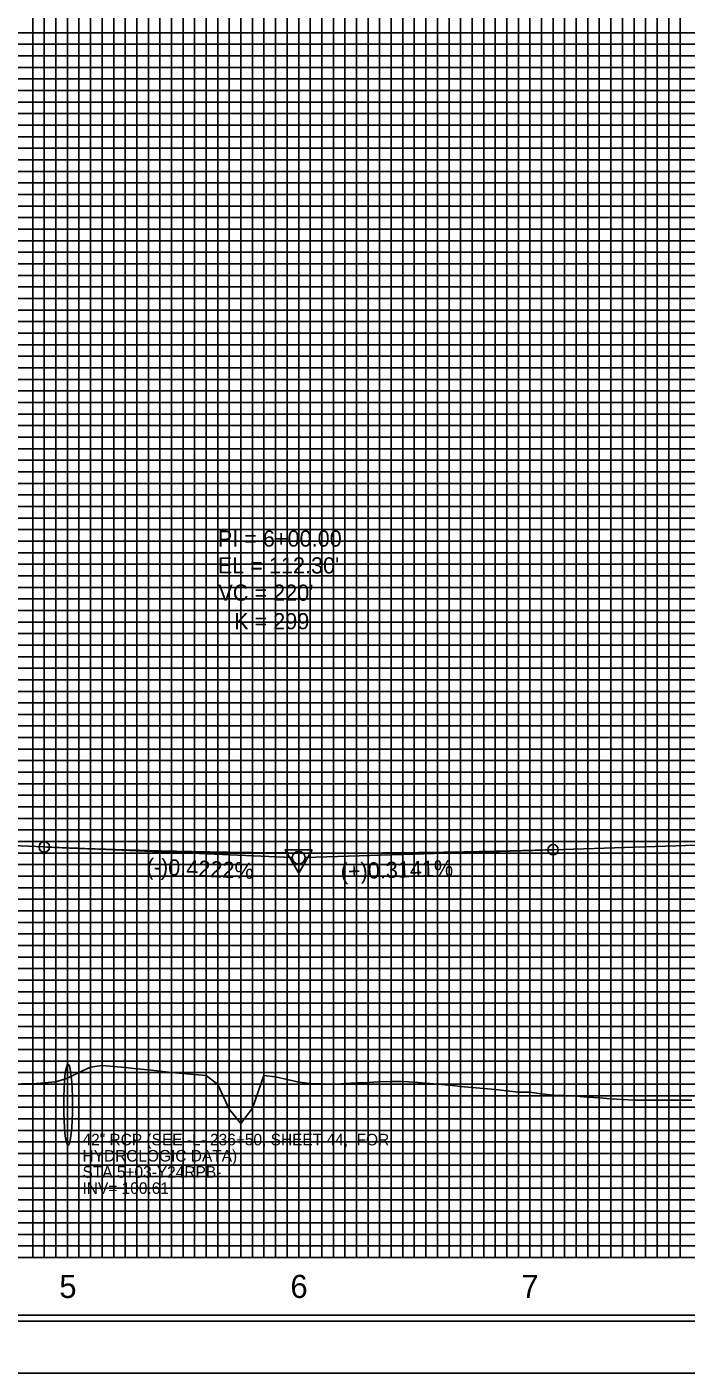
# Model space of a CAD drawing. Extents: x 2345490 to 2436403, y 465165 to 573888.
# Drawn here: x 2411378 to 2411663, y 536776 to 537358 of the extents above; entities that cross this region are included whole.
import ezdxf

# ---------------------------------------------------------------- set-up
doc = ezdxf.new("R2010")
doc.units = 0
for name, color, linetype in [('Old_Level_1', 7, 'Continuous'), ('Old_Level_18', 7, 'Continuous'), ('Old_Level_2', 7, 'Continuous'), ('Old_Level_3', 7, 'Continuous'), ('Old_Level_41', 7, 'Continuous'), ('Old_Level_42', 7, 'Continuous'), ('Old_Level_43', 7, 'Continuous'), ('Old_Level_50', 7, 'Continuous'), ('Old_Level_51', 7, 'Continuous'), ('Old_Level_62', 7, 'Continuous'), ('Old_Level_63', 7, 'Continuous')]:
    doc.layers.add(name, color=color, linetype=linetype)

msp = doc.modelspace()

# ---------------------------------------------------------------- linework, layer by layer
at = {"layer": 'Old_Level_1'}
for points in [[(2411395.325, 536903.14875), (2411400.325, 536905.506), (2411405.325, 536907.8615), (2411410.325, 536908.6325), (2411415.325, 536908.1495), (2411420.325, 536907.665), (2411425.325, 536907.17925), (2411430.325, 536906.668), (2411435.325, 536906.14175), (2411440.325, 536905.62), (2411445.325, 536905.1525), (2411450.325, 536904.69275), (2411455.325, 536904.27675), (2411460.325, 536900.40875), (2411465.325, 536889.63325), (2411470.325, 536883.5035), (2411475.325, 536890.11925), (2411480.325, 536904.29975), (2411485.325, 536903.71025), (2411490.325, 536902.5745), (2411495.325, 536901.4435), (2411500.325, 536900.83775), (2411505.325, 536900.6055), (2411510.325, 536900.4105), (2411515.325, 536900.835), (2411520.325, 536901.12525), (2411525.325, 536901.29175), (2411530.325, 536901.46075), (2411535.325, 536901.63275), (2411540.325, 536901.73325), (2411545.325, 536901.3895), (2411550.325, 536900.97175), (2411555.325, 536900.50525), (2411560.325, 536900.041), (2411565.325, 536899.575), (2411570.325, 536899.10675), (2411575.325, 536898.6365), (2411580.325, 536898.16425), (2411585.325, 536897.66025), (2411590.325, 536897.087), (2411595.325, 536896.987), (2411600.325, 536896.322), (2411605.325, 536895.773), (2411610.325, 536895.57475), (2411615.325, 536895.28425), (2411620.325, 536894.924), (2411625.325, 536894.56225), (2411630.325, 536894.199), (2411635.325, 536893.83425), (2411640.325, 536893.66675), (2411645.325, 536893.642), (2411650.325, 536893.61725), (2411655.325, 536893.59275), (2411660.325, 536893.5685), (2411665.325, 536893.54425)], [(2411375.325, 536900.615), (2411380.325, 536900.726), (2411385.325, 536901.1395), (2411390.325, 536901.55025), (2411395.325, 536903.14875)]]:
    msp.add_lwpolyline(points, dxfattribs=at)
at = {"layer": 'Old_Level_18'}
msp.add_lwpolyline([(2412345.325, 537850.5035), (2410845.325, 537850.5035), (2410845.325, 536800.5035), (2412345.325, 536800.5035)], close=True, dxfattribs=at)
at = {"layer": 'Old_Level_2'}
for p, q in [((2411605.325, 537001.9585), (2412125.325, 537018.29175)), ((2411290.325, 537007.159), (2411385.325, 537003.14775)), ((2411385.325, 537003.14775), (2411492.5775, 536998.61925)), ((2411605.325, 537001.9585), (2411498.07375, 536998.5895))]:
    msp.add_line(p, q, dxfattribs=at)
msp.add_lwpolyline([(2411501.19225, 537001.88575), (2411489.44975, 537001.87125), (2411495.33325, 536991.753)], close=True, dxfattribs=at)
for centre, radius in [((2411385.325, 537003.14775), 2.25), ((2411495.325, 536998.50325), 2.75), ((2411605.325, 537001.9585), 2.25)]:
    msp.add_circle(centre, radius, dxfattribs=at)
msp.add_spline([(2411385.325, 537003.14775), (2411389.725, 537002.96525), (2411394.125, 537002.78925), (2411398.525, 537002.61975), (2411402.925, 537002.4565), (2411407.325, 537002.3), (2411411.725, 537002.14975), (2411416.125, 537002.00625), (2411420.525, 537001.869), (2411424.925, 537001.73825), (2411429.325, 537001.614), (2411433.725, 537001.49625), (2411438.125, 537001.385), (2411442.525, 537001.28025), (2411446.925, 537001.182), (2411451.325, 537001.09), (2411455.725, 537001.00475), (2411460.125, 537000.926), (2411464.525, 537000.8535), (2411468.925, 537000.7875), (2411473.325, 537000.72825), (2411477.725, 537000.67525), (2411482.125, 537000.62875), (2411486.525, 537000.58875), (2411490.925, 537000.55525), (2411495.325, 537000.52825), (2411499.725, 537000.50775), (2411504.125, 537000.49375), (2411508.525, 537000.486), (2411512.925, 537000.485), (2411517.325, 537000.49025), (2411521.725, 537000.50225), (2411526.125, 537000.5205), (2411530.525, 537000.54525), (2411534.925, 537000.5765), (2411539.325, 537000.6145), (2411543.725, 537000.65875), (2411548.125, 537000.70925), (2411552.525, 537000.7665), (2411556.925, 537000.83025), (2411561.325, 537000.9005), (2411565.725, 537000.977), (2411570.125, 537001.06025), (2411574.525, 537001.14975), (2411578.925, 537001.246), (2411583.325, 537001.3485), (2411587.725, 537001.4575), (2411592.125, 537001.573), (2411596.525, 537001.695), (2411600.925, 537001.8235), (2411605.325, 537001.9585)], degree=3, dxfattribs=at)
at = {"layer": 'Old_Level_3'}
msp.add_ellipse((2411395.62447, 536891.62245), major_axis=(0, 17.5), ratio=0.109641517, dxfattribs=at)
at = {"layer": 'Old_Level_41'}
msp.add_line((2412345.325, 536825.5035), (2410845.325, 536825.5035), dxfattribs=at)
for points in [[(2411370.325, 536825.5035), (2411420.325, 536825.5035), (2411420.325, 537850.5035)], [(2411395.325, 537850.5035), (2411395.325, 536825.5035), (2411445.325, 536825.5035), (2411445.325, 537850.5035)], [(2411470.325, 537850.5035), (2411470.325, 536825.5035), (2411520.325, 536825.5035), (2411520.325, 537850.5035)], [(2411495.325, 537850.5035), (2411495.325, 536825.5035), (2411545.325, 536825.5035), (2411545.325, 537850.5035)], [(2411570.325, 537850.5035), (2411570.325, 536825.5035), (2411620.325, 536825.5035), (2411620.325, 537850.5035)], [(2411595.325, 537850.5035), (2411595.325, 536825.5035), (2411645.325, 536825.5035), (2411645.325, 537850.5035)], [(2412345.325, 537350.5035), (2410845.325, 537350.5035), (2410845.325, 537300.5035), (2412345.325, 537300.5035)], [(2412345.325, 537250.5035), (2410845.325, 537250.5035), (2410845.325, 537200.5035), (2412345.325, 537200.5035)], [(2412345.325, 537175.5035), (2410845.325, 537175.5035), (2410845.325, 537225.5035), (2412345.325, 537225.5035)], [(2412345.325, 537150.5035), (2410845.325, 537150.5035), (2410845.325, 537100.5035), (2412345.325, 537100.5035)], [(2412345.325, 537075.5035), (2410845.325, 537075.5035), (2410845.325, 537125.5035), (2412345.325, 537125.5035)], [(2412345.325, 537050.5035), (2410845.325, 537050.5035), (2410845.325, 537000.5035), (2412345.325, 537000.5035)], [(2412345.325, 536950.5035), (2410845.325, 536950.5035), (2410845.325, 536900.5035), (2412345.325, 536900.5035)], [(2412345.325, 536875.5035), (2410845.325, 536875.5035), (2410845.325, 536925.5035), (2412345.325, 536925.5035)], [(2412345.325, 536850.5035), (2410845.325, 536850.5035)]]:
    msp.add_lwpolyline(points, dxfattribs=at)
at = {"layer": 'Old_Level_42'}
for points in [[(2412345.325, 537275.5035), (2410845.325, 537275.5035), (2410845.325, 537325.5035), (2412345.325, 537325.5035)], [(2412345.325, 536975.5035), (2410845.325, 536975.5035), (2410845.325, 537025.5035), (2412345.325, 537025.5035)]]:
    msp.add_lwpolyline(points, dxfattribs=at)
at = {"layer": 'Old_Level_43'}
for points in [[(2411380.325, 537850.5035), (2411380.325, 536825.5035), (2411385.325, 536825.5035), (2411385.325, 537850.5035), (2411390.325, 537850.5035), (2411390.325, 536825.5035), (2411400.325, 536825.5035), (2411400.325, 537850.5035), (2411405.325, 537850.5035), (2411405.325, 536825.5035), (2411410.325, 536825.5035), (2411410.325, 537850.5035), (2411415.325, 537850.5035), (2411415.325, 536825.5035)], [(2411425.325, 536825.5035), (2411425.325, 537850.5035)], [(2411430.325, 537850.5035), (2411430.325, 536825.5035), (2411435.325, 536825.5035), (2411435.325, 537850.5035)], [(2411440.325, 537850.5035), (2411440.325, 536825.5035), (2411450.325, 536825.5035), (2411450.325, 537850.5035)], [(2411455.325, 537850.5035), (2411455.325, 536825.5035), (2411455.325, 536825.5035), (2411460.325, 536825.5035), (2411460.325, 537850.5035)], [(2411465.325, 537850.5035), (2411465.325, 536825.5035), (2411475.325, 536825.5035), (2411475.325, 537850.5035)], [(2411480.325, 537850.5035), (2411480.325, 536825.5035), (2411485.325, 536825.5035), (2411485.325, 537850.5035)], [(2411490.325, 537850.5035), (2411490.325, 536825.5035), (2411500.325, 536825.5035), (2411500.325, 537850.5035)], [(2411505.325, 537850.5035), (2411505.325, 536825.5035), (2411510.325, 536825.5035), (2411510.325, 537850.5035)], [(2411515.325, 537850.5035), (2411515.325, 536825.5035), (2411525.325, 536825.5035), (2411525.325, 537850.5035)], [(2411530.325, 537850.5035), (2411530.325, 536825.5035), (2411535.325, 536825.5035), (2411535.325, 537850.5035)], [(2411540.325, 537850.5035), (2411540.325, 536825.5035), (2411550.325, 536825.5035), (2411550.325, 537850.5035)], [(2411555.325, 537850.5035), (2411555.325, 536825.5035), (2411560.325, 536825.5035), (2411560.325, 537850.5035)], [(2411565.325, 537850.5035), (2411565.325, 536825.5035), (2411575.325, 536825.5035), (2411575.325, 537850.5035)], [(2411580.325, 537850.5035), (2411580.325, 536825.5035), (2411585.325, 536825.5035), (2411585.325, 537850.5035)], [(2411590.325, 537850.5035), (2411590.325, 536825.5035), (2411600.325, 536825.5035), (2411600.325, 537850.5035)], [(2411605.325, 537850.5035), (2411605.325, 536825.5035)], [(2411605.325, 536825.5035), (2411610.325, 536825.5035), (2411610.325, 537849.9035)], [(2411615.325, 537849.9035), (2411615.325, 536825.5035), (2411625.325, 536825.5035), (2411625.325, 537850.5035)], [(2411630.325, 537850.5035), (2411630.325, 536825.5035), (2411635.325, 536825.5035), (2411635.325, 537850.5035)], [(2411640.325, 537850.5035), (2411640.325, 536825.5035), (2411650.325, 536825.5035), (2411650.325, 537850.5035)], [(2411655.325, 537850.5035), (2411655.325, 536825.5035), (2411660.325, 536825.5035), (2411660.325, 537850.5035)], [(2412295.325, 537355.5035), (2410895.325, 537355.5035), (2410895.325, 537345.5035), (2412295.325, 537345.5035)], [(2412295.325, 537340.5035), (2410895.325, 537340.5035), (2410895.325, 537335.5035), (2412295.325, 537335.5035)], [(2412295.325, 537330.5035), (2410895.325, 537330.5035)], [(2410895.325, 537320.5035), (2412295.325, 537320.5035)], [(2412295.325, 537315.5035), (2410895.325, 537315.5035), (2410895.325, 537310.5035), (2412295.325, 537310.5035)], [(2412295.325, 537305.5035), (2410895.325, 537305.5035), (2410895.325, 537295.5035), (2412295.325, 537295.5035)], [(2412295.325, 537290.5035), (2410895.325, 537290.5035), (2410895.325, 537285.5035), (2412295.325, 537285.5035)], [(2412295.325, 537280.5035), (2410895.325, 537280.5035), (2410895.325, 537270.5035), (2412295.325, 537270.5035)], [(2412295.325, 537265.5035), (2410895.325, 537265.5035), (2410895.325, 537260.5035), (2412295.325, 537260.5035)], [(2412295.325, 537255.5035), (2410895.325, 537255.5035), (2410895.325, 537245.5035), (2412295.325, 537245.5035)], [(2412295.325, 537240.5035), (2410895.325, 537240.5035), (2410895.325, 537235.5035), (2412295.325, 537235.5035)], [(2412295.325, 537230.5035), (2410895.325, 537230.5035), (2410895.325, 537220.5035), (2412295.325, 537220.5035)], [(2412295.325, 537215.5035), (2410895.325, 537215.5035), (2410895.325, 537210.5035), (2412295.325, 537210.5035)], [(2412295.325, 537205.5035), (2410895.325, 537205.5035), (2410895.325, 537195.5035), (2412295.325, 537195.5035)], [(2412295.325, 537190.5035), (2410895.325, 537190.5035), (2410895.325, 537185.5035), (2412295.325, 537185.5035)], [(2412295.325, 537180.5035), (2410895.325, 537180.5035), (2410895.325, 537170.5035), (2412295.325, 537170.5035)], [(2412295.325, 537165.5035), (2410895.325, 537165.5035), (2410895.325, 537160.5035), (2412295.325, 537160.5035)], [(2412295.325, 537155.5035), (2410895.325, 537155.5035), (2410895.325, 537145.5035), (2412295.325, 537145.5035)], [(2412295.325, 537140.5035), (2410895.325, 537140.5035), (2410895.325, 537135.5035), (2412295.325, 537135.5035)], [(2412295.325, 537130.5035), (2410895.325, 537130.5035), (2410895.325, 537120.5035), (2412295.325, 537120.5035)], [(2412295.325, 537115.5035), (2410895.325, 537115.5035), (2410895.325, 537110.5035), (2412295.325, 537110.5035)], [(2412295.325, 537105.5035), (2410895.325, 537105.5035), (2410895.325, 537095.5035), (2412295.325, 537095.5035)], [(2412295.325, 537090.5035), (2410895.325, 537090.5035), (2410895.325, 537085.5035), (2412295.325, 537085.5035)], [(2412295.325, 537080.5035), (2410895.325, 537080.5035), (2410895.325, 537070.5035), (2412295.325, 537070.5035)], [(2412295.325, 537065.5035), (2410895.325, 537065.5035), (2410895.325, 537060.5035), (2412295.325, 537060.5035)], [(2412295.325, 537055.5035), (2410895.325, 537055.5035), (2410895.325, 537045.5035), (2412295.325, 537045.5035)], [(2412295.325, 537040.5035), (2410895.325, 537040.5035), (2410895.325, 537035.5035), (2412295.325, 537035.5035)], [(2412295.325, 537030.5035), (2410895.325, 537030.5035)], [(2410895.325, 537020.5035), (2412295.325, 537020.5035)], [(2412295.325, 537015.5035), (2410895.325, 537015.5035), (2410895.325, 537010.5035), (2412295.325, 537010.5035)], [(2412295.325, 537005.5035), (2410895.325, 537005.5035)], [(2410895.325, 536995.5035), (2412295.325, 536995.5035)], [(2412295.325, 536990.5035), (2410895.325, 536990.5035), (2410895.325, 536985.5035), (2412295.325, 536985.5035)], [(2412295.325, 536980.5035), (2410895.325, 536980.5035), (2410895.325, 536970.5035), (2412295.325, 536970.5035)], [(2412295.325, 536965.5035), (2410895.325, 536965.5035), (2410895.325, 536960.5035), (2412295.325, 536960.5035)], [(2412295.325, 536955.5035), (2410895.325, 536955.5035), (2410895.325, 536945.5035), (2412295.325, 536945.5035)], [(2412295.325, 536940.5035), (2410895.325, 536940.5035), (2410895.325, 536935.5035), (2412295.325, 536935.5035)], [(2412295.325, 536930.5035), (2410895.325, 536930.5035), (2410895.325, 536920.5035), (2412295.325, 536920.5035)], [(2412295.325, 536915.5035), (2410895.325, 536915.5035), (2410895.325, 536910.5035), (2412295.325, 536910.5035)], [(2412295.325, 536905.5035), (2410895.325, 536905.5035), (2410895.325, 536895.5035), (2412295.325, 536895.5035)], [(2412295.325, 536890.5035), (2410895.325, 536890.5035), (2410895.325, 536885.5035), (2412295.325, 536885.5035)], [(2412295.325, 536880.5035), (2410895.325, 536880.5035), (2410895.325, 536870.5035), (2412295.325, 536870.5035)], [(2412295.325, 536865.5035), (2410895.325, 536865.5035), (2410895.325, 536860.5035), (2412295.325, 536860.5035)], [(2412295.325, 536855.5035), (2410895.325, 536855.5035), (2410895.325, 536845.5035), (2412295.325, 536845.5035)], [(2412295.325, 536840.5035), (2410895.325, 536840.5035), (2410895.325, 536835.5035), (2412295.325, 536835.5035)], [(2412295.325, 536830.5035), (2410895.325, 536830.5035)]]:
    msp.add_lwpolyline(points, dxfattribs=at)
at = {"layer": 'Old_Level_50'}
msp.add_lwpolyline([(2412357.825, 537853.0535), (2410691.325, 537853.0535), (2410691.325, 536797.9535), (2412357.825, 536797.9535)], close=True, dxfattribs=at)
at = {"layer": 'Old_Level_51'}
msp.add_lwpolyline([(2412362.325, 537875.5035), (2410678.325, 537875.5035), (2410678.325, 536775.5035), (2412362.325, 536775.5035)], close=True, dxfattribs=at)
at = {"layer": 'Old_Level_63'}
for p, q in [((2411395.325, 537003.2535), (2411395.325, 537069.286)), ((2411395.325, 536935.141), (2411395.325, 537001.1735)), ((2410895.325, 536825.5035), (2412860.54875, 536825.5035))]:
    msp.add_line(p, q, dxfattribs=at)

# ---------------------------------------------------------------- texts
at = {"layer": 'Old_Level_2'}
for s, height, p in [('PI = 6+00.00', 7.0000005, (2411460.325, 537133.118)), ("EL = 112.30'", 7.0000005, (2411460.325, 537121.50325)), ("VC = 220'", 7.000001, (2411460.599, 537109.701)), ('K = 299', 7.000001, (2411467.3845, 537097.34775))]:
    msp.add_text(s, height=height, dxfattribs=at).set_placement(p)
for s, rotation, p in [('(-)0.4222%', 357.58228056, (2411429.44625, 536991.2755)), ('(+)0.3141%', 1.79908333, (2411513.588, 536989.07175))]:
    msp.add_text(s, height=7.000001, rotation=rotation, dxfattribs=at).set_placement(p)
at = {"layer": 'Old_Level_3'}
for s, p in [('42" RCP (SEE -L- 236+50, SHEET 44,  FOR ', (2411401.85796, 536874.04227)), ('HYDROLOGIC DATA)', (2411401.85796, 536867.04227)), ('STA 5+03-Y24RPB-', (2411401.85796, 536860.04227)), ('INV= 100.61', (2411401.85796, 536853.04228))]:
    msp.add_text(s, height=4.9999995, dxfattribs=at).set_placement(p)
at = {"layer": 'Old_Level_62'}
for s, p in [('5', (2411391.8235, 536808.0035)), ('6', (2411491.7645, 536808.0035)), ('7', (2411591.622, 536808.0035))]:
    msp.add_text(s, height=10, dxfattribs=at).set_placement(p)

doc.saveas('drawing.dxf')
